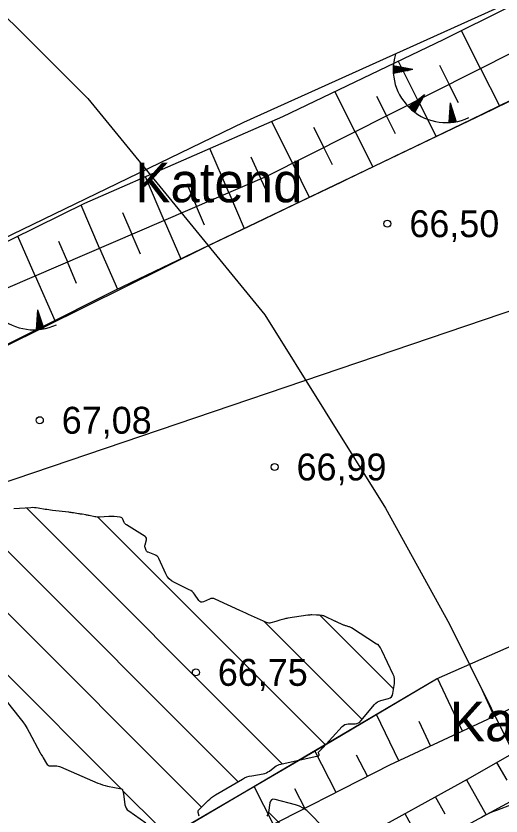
# Model space of a CAD drawing. Extents: x 532503 to 539665, y 6557663 to 6561526.
# Drawn here: x 535324.2 to 535368.4, y 6559863.4 to 6559936.3 of the extents above; entities that cross this region are included whole.
import ezdxf

# ---------------------------------------------------------------- set-up
doc = ezdxf.new("R2010")
doc.units = 0
for name, color, linetype in [('HALJASTUS', 7, 'Continuous'), ('Kaevandatud ala', 7, 'Continuous'), ('KORGUS-EH2000', 7, 'Continuous'), ('Lamami horisontaal_EH2000', 7, 'Continuous'), ('Lõige', 7, 'Continuous'), ('RELJEEF', 7, 'Continuous')]:
    doc.layers.add(name, color=color, linetype=linetype)

msp = doc.modelspace()

# ---------------------------------------------------------------- linework, layer by layer
at = {"layer": 'Kaevandatud ala'}
for p, q in [((535317.672, 6559893.299), (535344.443, 6559866.528)), ((535312.923, 6559892.392), (535341.11, 6559864.204)), ((535307.887, 6559891.77), (535333.788, 6559865.87)), ((535325.175, 6559891.454), (535348.467, 6559868.161)), ((535331.658, 6559890.627), (535352.408, 6559869.878)), ((535351.925, 6559881.674), (535358.626, 6559874.973)), ((535346.828, 6559881.114), (535355.756, 6559872.187)), ((535333.924, 6559865.734), (535337.308, 6559862.349)), ((535347.217, 6559863.755), (535425.821, 6559785.151))]:
    msp.add_line(p, q, dxfattribs=at)
for points in [[(535340.912, 6559863.383), (535340.818, 6559863.705), (535340.805, 6559863.783), (535340.812, 6559863.855), (535340.841, 6559863.922), (535340.889, 6559863.984), (535341.706, 6559864.799), (535341.866, 6559864.949), (535342.034, 6559865.088), (535342.212, 6559865.216), (535342.398, 6559865.333), (535344.841, 6559866.761), (535345.043, 6559866.867), (535345.252, 6559866.954), (535345.468, 6559867.022), (535345.691, 6559867.071), (535346.741, 6559867.251), (535346.892, 6559867.287), (535347.036, 6559867.339), (535347.172, 6559867.409), (535347.3, 6559867.496), (535347.799, 6559867.878), (535347.927, 6559867.966), (535348.062, 6559868.038), (535348.205, 6559868.095), (535348.355, 6559868.136), (535351.763, 6559868.88), (535351.797, 6559868.893), (535351.819, 6559868.913), (535351.829, 6559868.942), (535351.826, 6559868.979), (535351.788, 6559869.143), (535351.784, 6559869.182), (535351.789, 6559869.218), (535351.805, 6559869.252), (535351.83, 6559869.282), (535352.008, 6559869.452), (535352.048, 6559869.491), (535352.087, 6559869.53), (535352.125, 6559869.569), (535352.162, 6559869.61), (535353.934, 6559871.545), (535354.05, 6559871.65), (535354.179, 6559871.726), (535354.321, 6559871.773), (535354.477, 6559871.791), (535355.124, 6559871.805), (535355.278, 6559871.824), (535355.418, 6559871.873), (535355.543, 6559871.953), (535355.653, 6559872.062), (535356.891, 6559873.565), (535357.012, 6559873.692), (535357.148, 6559873.795), (535357.299, 6559873.875), (535357.465, 6559873.931), (535358.159, 6559874.11), (535358.314, 6559874.172), (535358.433, 6559874.266), (535358.515, 6559874.393), (535358.561, 6559874.554), (535358.704, 6559875.478), (535358.721, 6559875.689), (535358.708, 6559875.896), (535358.663, 6559876.098), (535358.587, 6559876.295), (535357.566, 6559878.475), (535357.536, 6559878.535), (535357.503, 6559878.594), (535357.467, 6559878.651), (535357.429, 6559878.706), (535357.207, 6559879.011), (535357.198, 6559879.021), (535357.188, 6559879.029), (535357.176, 6559879.034), (535357.163, 6559879.037), (535357.108, 6559879.045), (535357.094, 6559879.048), (535357.081, 6559879.052), (535357.069, 6559879.057), (535357.057, 6559879.064), (535354.78, 6559880.532), (535354.724, 6559880.565), (535354.666, 6559880.594), (535354.607, 6559880.618), (535354.545, 6559880.638), (535354.295, 6559880.708), (535354.233, 6559880.727), (535354.171, 6559880.748), (535354.111, 6559880.771), (535354.051, 6559880.797), (535353.35, 6559881.116), (535353.343, 6559881.119), (535353.329, 6559881.125), (535353.294, 6559881.14), (535353.28, 6559881.146), (535353.266, 6559881.153), (535352.376, 6559881.579), (535352.315, 6559881.605), (535352.253, 6559881.626), (535352.189, 6559881.641), (535352.124, 6559881.651), (535351.86, 6559881.681), (535351.794, 6559881.688), (535351.727, 6559881.693), (535351.661, 6559881.697), (535351.595, 6559881.7), (535351.171, 6559881.711), (535351.078, 6559881.712), (535350.985, 6559881.708), (535350.893, 6559881.701), (535350.801, 6559881.689), (535348.992, 6559881.411), (535348.899, 6559881.395), (535348.807, 6559881.377), (535348.715, 6559881.356), (535348.624, 6559881.332), (535348.262, 6559881.231), (535348.171, 6559881.205), (535348.081, 6559881.179), (535347.991, 6559881.153), (535347.9, 6559881.127), (535347.447, 6559880.992), (535347.343, 6559880.971), (535347.239, 6559880.968), (535347.137, 6559880.985), (535347.036, 6559881.02), (535345.665, 6559881.64), (535345.403, 6559881.759), (535345.142, 6559881.878), (535344.88, 6559881.998), (535344.619, 6559882.118), (535342.358, 6559883.161), (535342.226, 6559883.206), (535342.095, 6559883.222), (535341.963, 6559883.207), (535341.831, 6559883.162), (535341.303, 6559882.923), (535341.177, 6559882.885), (535341.064, 6559882.892), (535340.962, 6559882.944), (535340.873, 6559883.04), (535340.475, 6559883.604), (535340.374, 6559883.73), (535340.26, 6559883.84), (535340.133, 6559883.934), (535339.993, 6559884.013), (535338.638, 6559884.667), (535338.386, 6559884.814), (535338.171, 6559884.998), (535337.992, 6559885.216), (535337.849, 6559885.471), (535337.211, 6559886.865), (535337.148, 6559886.975), (535337.068, 6559887.066), (535336.971, 6559887.139), (535336.857, 6559887.194), (535336.249, 6559887.418), (535336.19, 6559887.447), (535336.141, 6559887.485), (535336.102, 6559887.534), (535336.074, 6559887.593), (535335.98, 6559887.849), (535335.961, 6559887.913), (535335.953, 6559887.977), (535335.956, 6559888.043), (535335.969, 6559888.108), (535336.091, 6559888.55), (535336.103, 6559888.64), (535336.088, 6559888.719), (535336.045, 6559888.788), (535335.975, 6559888.846), (535334.266, 6559889.909), (535334.202, 6559889.956), (535334.147, 6559890.011), (535334.101, 6559890.073), (535334.065, 6559890.144), (535333.937, 6559890.442), (535333.899, 6559890.508), (535333.849, 6559890.558), (535333.787, 6559890.591), (535333.712, 6559890.608), (535333.156, 6559890.668), (535333.036, 6559890.679), (535332.916, 6559890.684), (535332.797, 6559890.684), (535332.677, 6559890.68), (535331.817, 6559890.628), (535331.706, 6559890.625), (535331.596, 6559890.63), (535331.487, 6559890.641), (535331.378, 6559890.66), (535330.887, 6559890.763), (535330.806, 6559890.78), (535330.725, 6559890.796), (535330.643, 6559890.811), (535330.561, 6559890.825), (535330.235, 6559890.879), (535330.153, 6559890.892), (535330.071, 6559890.906), (535329.989, 6559890.919), (535329.908, 6559890.932), (535329.437, 6559891.008), (535329.331, 6559891.024), (535329.225, 6559891.039), (535329.119, 6559891.053), (535329.013, 6559891.066), (535327.516, 6559891.237), (535327.352, 6559891.257), (535327.188, 6559891.28), (535327.025, 6559891.305), (535326.863, 6559891.332), (535326.213, 6559891.447), (535326.05, 6559891.47), (535325.887, 6559891.484), (535325.723, 6559891.487), (535325.558, 6559891.481), (535323.992, 6559891.37)], [(535323.296, 6559873.879), (535324.585, 6559872.29), (535324.814, 6559871.992), (535325.029, 6559871.685), (535325.229, 6559871.368), (535325.414, 6559871.04), (535326.413, 6559869.168), (535326.478, 6559869.047), (535326.544, 6559868.926), (535326.611, 6559868.806), (535326.68, 6559868.686), (535326.972, 6559868.177), (535327.04, 6559868.086), (535327.122, 6559868.021), (535327.219, 6559867.981), (535327.331, 6559867.967), (535327.81, 6559867.962), (535327.928, 6559867.956), (535328.045, 6559867.937), (535328.158, 6559867.907), (535328.269, 6559867.866), (535331.667, 6559866.404), (535331.88, 6559866.318), (535332.097, 6559866.244), (535332.317, 6559866.181), (535332.54, 6559866.129), (535333.809, 6559865.865), (535333.846, 6559865.853), (535333.877, 6559865.832), (535333.9, 6559865.803), (535333.915, 6559865.766), (535333.96, 6559865.601), (535333.971, 6559865.56), (535333.98, 6559865.519), (535333.988, 6559865.477), (535333.995, 6559865.435), (535334.132, 6559864.433), (535334.173, 6559864.262), (535334.245, 6559864.109), (535334.348, 6559863.976), (535334.482, 6559863.861), (535336.043, 6559862.769)], [(535356.702, 6559857.757), (535350.992, 6559863.639), (535350.704, 6559863.899), (535350.39, 6559864.114), (535350.05, 6559864.283), (535349.682, 6559864.407), (535347.816, 6559864.903), (535347.63, 6559864.925), (535347.488, 6559864.88), (535347.391, 6559864.767), (535347.338, 6559864.588), (535347.214, 6559863.734), (535347.16, 6559863.543), (535347.062, 6559863.394)], [(535369.421, 6559864.459), (535367.993, 6559863.916), (535367.64, 6559863.773), (535367.294, 6559863.614), (535366.956, 6559863.44), (535366.625, 6559863.251)]]:
    msp.add_lwpolyline(points, dxfattribs=at)
at = {"layer": 'KORGUS-EH2000'}
for centre in [(535358.062, 6559917.352), (535326.372, 6559899.45), (535347.778, 6559895.192), (535340.601, 6559876.482)]:
    msp.add_circle(centre, 0.32, dxfattribs=at)
at = {"layer": 'Lamami horisontaal_EH2000'}
msp.add_lwpolyline([(535263.595, 6559978.897), (535279.24, 6559969.378), (535289.33, 6559963.743), (535300.974, 6559955.07), (535311.39, 6559947.134), (535323.977, 6559935.519), (535330.762, 6559928.747), (535346.894, 6559909.063), (535357.898, 6559891.444), (535363.729, 6559880.874), (535369.418, 6559869.423), (535381.896, 6559830.286), (535384.697, 6559817.512), (535386.218, 6559804.738), (535387.08, 6559785.663), (535387.408, 6559764.957), (535386.422, 6559734.519), (535381.944, 6559720.776), (535381.85, 6559720.569), (535371.908, 6559697.985), (535369.403, 6559694.108), (535347.091, 6559670.221), (535323.306, 6559653.308), (535295.148, 6559638.437)], dxfattribs=at)
at = {"layer": 'Lõige'}
msp.add_lwpolyline([(533917.426, 6559650.435), (533949.04, 6559659.85), (534215.74, 6559786.31), (534470.46, 6559695.5), (534707.91, 6559763.06), (534929.16, 6559826.01), (535198.18, 6559814.49), (535305.655, 6559887.851), (535520.8, 6559960.87), (535543.919, 6559970.997)], dxfattribs=at)
at = {"layer": 'RELJEEF'}
for p, q in [((535366.554, 6559931.484), (535364.821, 6559934.927)), ((535358.588, 6559931.422), (535358.906, 6559931.677)), ((535358.588, 6559931.32), (535359.009, 6559931.657)), ((535358.589, 6559931.526), (535358.803, 6559931.697)), ((535358.591, 6559931.22), (535359.112, 6559931.637)), ((535358.593, 6559931.632), (535358.7, 6559931.717)), ((535358.596, 6559931.121), (535359.215, 6559931.617)), ((535360.38, 6559931.392), (535358.599, 6559931.736)), ((535358.634, 6559931.049), (535359.318, 6559931.597)), ((535358.803, 6559931.083), (535359.421, 6559931.578)), ((535358.973, 6559931.116), (535359.525, 6559931.558)), ((535360.837, 6559928.607), (535359.059, 6559932.138)), ((535359.143, 6559931.149), (535359.628, 6559931.538)), ((535359.312, 6559931.183), (535359.731, 6559931.518)), ((535359.482, 6559931.216), (535359.834, 6559931.498)), ((535362.821, 6559931.782), (535363.695, 6559930.046)), ((535366.554, 6559931.484), (535368.27, 6559928.075)), ((535360.38, 6559931.392), (535358.601, 6559931.043)), ((535359.651, 6559931.249), (535359.937, 6559931.478)), ((535359.821, 6559931.283), (535360.04, 6559931.458)), ((535359.991, 6559931.316), (535360.143, 6559931.438)), ((535360.16, 6559931.349), (535360.247, 6559931.418)), ((535364.541, 6559928.366), (535363.695, 6559930.046)), ((535355.12, 6559925.729), (535353.283, 6559929.379)), ((535357.075, 6559928.963), (535357.979, 6559927.168)), ((535361.442, 6559929.088), (535360.02, 6559927.961)), ((535361.442, 6559929.088), (535360.547, 6559927.511)), ((535360.82, 6559927.991), (535360.842, 6559928.612)), ((535360.837, 6559928.607), (535362.5, 6559925.303)), ((535360.905, 6559928.141), (535360.924, 6559928.677)), ((535360.99, 6559928.291), (535361.006, 6559928.742)), ((535361.076, 6559928.442), (535361.089, 6559928.808)), ((535361.161, 6559928.592), (535361.171, 6559928.873)), ((535361.246, 6559928.742), (535361.253, 6559928.938)), ((535361.332, 6559928.893), (535361.336, 6559929.003)), ((535360.096, 6559927.889), (535360.101, 6559928.025)), ((535360.173, 6559927.817), (535360.183, 6559928.09)), ((535360.251, 6559927.748), (535360.265, 6559928.155)), ((535360.329, 6559927.682), (535360.348, 6559928.221)), ((535360.406, 6559927.619), (535360.43, 6559928.286)), ((535360.484, 6559927.558), (535360.512, 6559928.351)), ((535360.564, 6559927.54), (535360.595, 6559928.416)), ((535360.649, 6559927.69), (535360.677, 6559928.481)), ((535360.734, 6559927.841), (535360.759, 6559928.547)), ((535363.786, 6559928.371), (535363.65, 6559926.562)), ((535364.012, 6559927.664), (535363.752, 6559927.921)), ((535363.959, 6559927.828), (535363.76, 6559928.026)), ((535363.907, 6559927.993), (535363.768, 6559928.13)), ((535363.854, 6559928.157), (535363.775, 6559928.235)), ((535363.786, 6559928.371), (535364.338, 6559926.644)), ((535358.796, 6559925.544), (535357.979, 6559927.168)), ((535364.261, 6559926.63), (535363.697, 6559927.188)), ((535364.328, 6559926.676), (535363.705, 6559927.292)), ((535364.276, 6559926.84), (535363.713, 6559927.397)), ((535364.223, 6559927.005), (535363.72, 6559927.502)), ((535364.17, 6559927.17), (535363.728, 6559927.607)), ((535364.117, 6559927.334), (535363.736, 6559927.711)), ((535364.065, 6559927.499), (535363.744, 6559927.816)), ((535349.404, 6559922.852), (535347.513, 6559926.661)), ((535363.755, 6559926.568), (535363.658, 6559926.664)), ((535363.86, 6559926.576), (535363.665, 6559926.769)), ((535363.963, 6559926.587), (535363.673, 6559926.873)), ((535364.064, 6559926.599), (535363.681, 6559926.978)), ((535364.164, 6559926.613), (535363.689, 6559927.083)), ((535351.329, 6559926.145), (535352.262, 6559924.291)), ((535355.12, 6559925.729), (535356.728, 6559922.536)), ((535353.052, 6559922.722), (535352.262, 6559924.291)), ((535343.59, 6559920.183), (535341.869, 6559924.191)), ((535345.616, 6559923.438), (535346.53, 6559921.446)), ((535349.404, 6559922.852), (535350.937, 6559919.761)), ((535337.709, 6559917.658), (535336.005, 6559921.625)), ((535347.244, 6559919.89), (535346.53, 6559921.446)), ((535339.793, 6559920.914), (535340.649, 6559918.92)), ((535343.59, 6559920.183), (535344.994, 6559916.913)), ((535331.829, 6559915.132), (535330.148, 6559919.046)), ((535333.921, 6559918.369), (535334.769, 6559916.395)), ((535341.378, 6559917.225), (535340.649, 6559918.92)), ((535337.709, 6559917.658), (535339.218, 6559914.145)), ((535325.948, 6559912.607), (535324.37, 6559916.215)), ((535335.549, 6559914.578), (535334.769, 6559916.395)), ((535328.079, 6559915.753), (535328.888, 6559913.87)), ((535331.829, 6559915.132), (535333.441, 6559911.377)), ((535329.731, 6559911.908), (535328.888, 6559913.87)), ((535325.948, 6559912.607), (535327.733, 6559908.525)), ((535326.175, 6559909.504), (535326.039, 6559907.695)), ((535326.454, 6559908.632), (535326.133, 6559908.949)), ((535326.401, 6559908.796), (535326.141, 6559909.054)), ((535326.349, 6559908.961), (535326.149, 6559909.158)), ((535326.296, 6559909.126), (535326.157, 6559909.263)), ((535326.243, 6559909.29), (535326.165, 6559909.368)), ((535326.175, 6559909.504), (535326.728, 6559907.777)), ((535326.553, 6559907.746), (535326.078, 6559908.216)), ((535326.65, 6559907.762), (535326.086, 6559908.32)), ((535326.717, 6559907.809), (535326.094, 6559908.425)), ((535326.665, 6559907.973), (535326.102, 6559908.53)), ((535326.612, 6559908.138), (535326.11, 6559908.635)), ((535326.559, 6559908.303), (535326.118, 6559908.739)), ((535326.507, 6559908.467), (535326.125, 6559908.844)), ((535326.144, 6559907.701), (535326.047, 6559907.797)), ((535326.249, 6559907.709), (535326.055, 6559907.901)), ((535326.352, 6559907.72), (535326.063, 6559908.006)), ((535326.454, 6559907.732), (535326.07, 6559908.111)), ((535364.898, 6559871.117), (535362.643, 6559875.952)), ((535366.687, 6559874.852), (535367.798, 6559872.47)), ((535359.097, 6559868.413), (535357.053, 6559872.659)), ((535360.934, 6559872.046), (535361.997, 6559869.765)), ((535353.381, 6559865.535), (535351.443, 6559869.337)), ((535355.227, 6559868.986), (535356.232, 6559866.989)), ((535368.968, 6559866.669), (535368.043, 6559868.289)), ((535365.263, 6559866.704), (535367.054, 6559863.509)), ((535347.68, 6559862.628), (535345.91, 6559866.099)), ((535349.603, 6559865.9), (535350.53, 6559864.082)), ((535363.339, 6559863.565), (535362.46, 6559865.16)), ((535359.658, 6559863.616), (535361.404, 6559860.445))]:
    msp.add_line(p, q, dxfattribs=at)
for points in [[(535265.494, 6559873.481), (535275.933, 6559881.017), (535292.336, 6559890.308), (535312.018, 6559900.663), (535333.248, 6559911.284), (535367.64, 6559927.766), (535387.933, 6559937.741), (535409.502, 6559946.68), (535425.323, 6559952.185), (535428.239, 6559953.667), (535428.746, 6559956.906), (535429.149, 6559961.063), (535429.829, 6559961.816), (535429.058, 6559963.653), (535425.784, 6559967.622), (535422.069, 6559971.31), (535417.005, 6559978.456), (535412.969, 6559983.282), (535408.421, 6559986.166), (535398.888, 6559989.282)], [(535244.607, 6559868.299), (535261.949, 6559882.758), (535286.92, 6559898.096), (535315.197, 6559912.222), (535344.983, 6559926.588), (535386.159, 6559945.183), (535409.54, 6559956.432), (535421.277, 6559959.881), (535426.87, 6559964.94)], [(535250.552, 6559865.316), (535261.365, 6559875.852), (535268.802, 6559882.089), (535290.903, 6559894.3), (535323.494, 6559911.553), (535347.08, 6559921.682), (535377.332, 6559936.91), (535406.032, 6559949.274), (535425.297, 6559956.673), (535426.746, 6559961.414)], [(535250.552, 6559865.316), (535261.365, 6559875.852), (535268.802, 6559882.089), (535290.903, 6559894.3), (535323.494, 6559911.553), (535347.08, 6559921.682), (535377.332, 6559936.91), (535406.032, 6559949.274), (535425.297, 6559956.673), (535426.746, 6559961.414)], [(535426.746, 6559961.414), (535416.222, 6559958.013), (535405.403, 6559954.715), (535396.236, 6559949.694), (535381.283, 6559943.149), (535363.148, 6559934.092), (535348.485, 6559927.086), (535330.46, 6559919.198), (535319.383, 6559913.772), (535306.108, 6559906.455), (535296.753, 6559902.043), (535287.202, 6559897.116), (535276.443, 6559890.976), (535266.684, 6559883.962)], [(535265.494, 6559873.481), (535275.933, 6559881.017), (535293.72, 6559891.036), (535312.051, 6559900.68), (535341.577, 6559915.275), (535343.558, 6559916.225), (535344.767, 6559916.804), (535346.849, 6559917.802), (535349.569, 6559919.106), (535353.834, 6559921.15), (535354.405, 6559921.423), (535358.502, 6559923.387), (535359.678, 6559923.95), (535359.846, 6559924.031), (535365.689, 6559926.831), (535370.615, 6559929.228)], [(535268.305, 6559823.159), (535267.143, 6559826.834), (535272.404, 6559831.585), (535289.68, 6559839.949), (535302.148, 6559844.707), (535317.414, 6559850.514), (535333.985, 6559859.122), (535351.403, 6559869.313), (535362.528, 6559875.902), (535372.208, 6559880.134), (535383.73, 6559886.487), (535401.215, 6559894.081), (535423.165, 6559905.314), (535436.227, 6559911.919), (535442.986, 6559915.333), (535452.592, 6559918.371), (535455.084, 6559919.225), (535456.662, 6559919.01), (535458.391, 6559916.556), (535460.015, 6559913.27), (535460.79, 6559910.193), (535460.753, 6559908.289), (535460.731, 6559906.968)], [(535340.1, 6559862.7), (535362.528, 6559875.902), (535372.208, 6559880.134), (535383.73, 6559886.487), (535388.308, 6559888.475), (535401.215, 6559894.081), (535415.073, 6559901.173), (535417.788, 6559902.562), (535430.482, 6559909.014), (535442.986, 6559915.333), (535450.087, 6559917.579), (535455.084, 6559919.225), (535456.662, 6559919.01), (535460.015, 6559913.27), (535460.79, 6559910.193), (535460.731, 6559906.968)], [(535456.682, 6559914.697), (535447.758, 6559914.298), (535431.355, 6559904.839), (535412.08, 6559894.746), (535398.777, 6559887.767), (535373.397, 6559875.08), (535358.248, 6559868.017), (535332.79, 6559855.036), (535318.006, 6559849.212), (535301.23, 6559838.268)], [(535301.316, 6559838.321), (535319.676, 6559842.764), (535335.912, 6559850.534), (535365.349, 6559866.751), (535390.517, 6559881.121), (535418.525, 6559893.221), (535438.063, 6559902.227), (535450.89, 6559908.417), (535457.559, 6559911.737), (535456.682, 6559914.697)], [(535294.283, 6559826.645), (535295.349, 6559827.591), (535297.121, 6559828.289), (535301.55, 6559830.375), (535305.415, 6559832.206), (535312.97, 6559834.349), (535319.979, 6559837.341), (535325.181, 6559839.338), (535338.102, 6559846.328), (535357.195, 6559858.163), (535373.547, 6559867.03), (535385.523, 6559873.077), (535401.737, 6559881.208), (535414.334, 6559886.924), (535431.116, 6559893.935), (535444.139, 6559900.361), (535451.376, 6559904.182), (535459.627, 6559909.059)]]:
    msp.add_lwpolyline(points, dxfattribs=at)
for centre in [(535363.431, 6559931.401), (535325.82, 6559912.533)]:
    msp.add_arc(centre, 4.844, 163.42341, 295.17451, dxfattribs=at)

# ---------------------------------------------------------------- texts
at = {"layer": 'HALJASTUS'}
for p in [(535335.066, 6559919.304), (535363.747, 6559870.209)]:
    msp.add_text('Katend', height=3.6, dxfattribs=at).set_placement(p)
at = {"layer": 'KORGUS-EH2000'}
for s, p in [('66,50 ', (535360.062, 6559916.127)), ('67,08 ', (535328.372, 6559898.225)), ('66,99 ', (535349.778, 6559893.967)), ('66,75 ', (535342.601, 6559875.257))]:
    msp.add_text(s, height=2.45, dxfattribs=at).set_placement(p)

doc.saveas('drawing.dxf')
